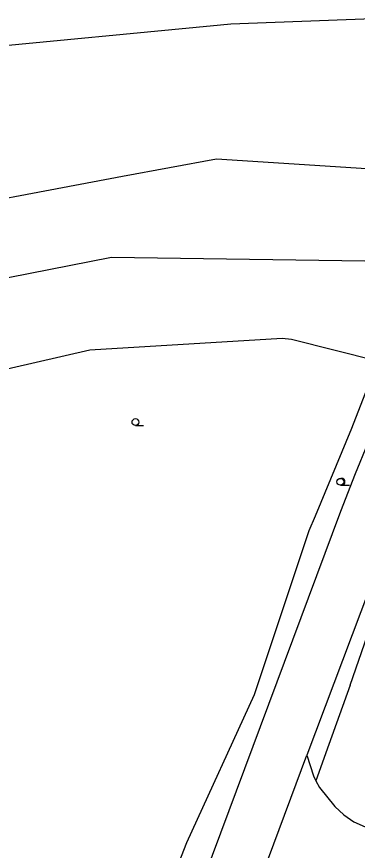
# Model space of a CAD drawing. Extents: x -595546 to -593986, y -1160845 to -1159202.
# Drawn here: x -594333.6 to -594296.6, y -1160625.4 to -1160534.9 of the extents above; entities that cross this region are included whole.
import ezdxf

# ---------------------------------------------------------------- set-up
doc = ezdxf.new("R2010")
doc.units = 0
for name, color, linetype in [('DOP - rozhrani ploch obecne', 7, 'Continuous'), ('Level 36', 7, 'Continuous'), ('Specificka linie pasportu komunikaci', 7, 'Continuous'), ('TM - chodniky - VP', 7, 'Continuous'), ('TM - komunikace - VP', 7, 'Continuous'), ('TM - plot drateny_ kovovy - VP', 7, 'Continuous')]:
    doc.layers.add(name, color=color, linetype=linetype)

msp = doc.modelspace()

# ---------------------------------------------------------------- linework, layer by layer
at = {"layer": 'DOP - rozhrani ploch obecne'}
for points in [[(-594310.33, -1160535.63), (-594290.09, -1160534.87)], [(-594338.73, -1160538.36), (-594311.47, -1160535.74)], [(-594311.47, -1160535.74), (-594310.33, -1160535.63)], [(-594311.9, -1160550.33), (-594322.12, -1160552.24)], [(-594292.23, -1160551.61), (-594311.9, -1160550.33)], [(-594322.12, -1160552.24), (-594346.34, -1160556.78)], [(-594323.33, -1160561.01), (-594343.44, -1160564.98)], [(-594290.78, -1160561.48), (-594323.33, -1160561.01)], [(-594325.7, -1160571.03), (-594304.77, -1160569.79)], [(-594304.77, -1160569.79), (-594303.75, -1160569.89)], [(-594303.75, -1160569.89), (-594294.38, -1160572.25)], [(-594354.43, -1160577.63), (-594325.7, -1160571.03)]]:
    msp.add_lwpolyline(points, dxfattribs=at)
at = {"layer": 'Level 36'}
for p, q in [((-594320.72, -1160579.265), (-594319.845, -1160579.265)), ((-594298.43, -1160585.745), (-594297.43, -1160585.745))]:
    msp.add_line(p, q, dxfattribs=at)
for centre in [(-594320.72, -1160578.89), (-594298.43, -1160585.37)]:
    msp.add_circle(centre, 0.375, dxfattribs=at)
msp.add_arc((-594298.305, -1160585.37), 0.375, 260.40593, 99.59407, dxfattribs=at)
at = {"layer": 'Specificka linie pasportu komunikaci'}
msp.add_lwpolyline([(-594310.43, -1160637.43), (-594302.08, -1160615.06)], dxfattribs=at)
at = {"layer": 'TM - chodniky - VP'}
for points in [[(-594297.35, -1160607.45), (-594294.85, -1160600.25)], [(-594297.35, -1160607.45), (-594299.67, -1160613.89)], [(-594299.67, -1160613.89), (-594301.09, -1160617.82)]]:
    msp.add_lwpolyline(points, dxfattribs=at)
at = {"layer": 'TM - komunikace - VP'}
for points in [[(-594298.38, -1160588.56), (-594296.77, -1160584.47), (-594295.43, -1160581.2)], [(-594370.49, -1160751.83), (-594341.84, -1160700.17), (-594336.66, -1160689.27), (-594331.41, -1160676.93), (-594298.38, -1160588.56)], [(-594293.27, -1160591.71), (-594302.08, -1160615.06)], [(-594302.08, -1160615.06), (-594301.36, -1160617.31), (-594301.09, -1160617.82)], [(-594301.09, -1160617.82), (-594300.7, -1160618.56), (-594299.05, -1160620.62)], [(-594299.05, -1160620.62), (-594298.06, -1160621.53), (-594296.96, -1160622.28), (-594295.73, -1160622.83), (-594294.53, -1160623.24), (-594293.03, -1160623.41), (-594292, -1160623.48), (-594290.63, -1160623.31), (-594289.26, -1160623), (-594287.96, -1160622.49), (-594287, -1160622.01), (-594286.01, -1160621.26)]]:
    msp.add_lwpolyline(points, dxfattribs=at)
at = {"layer": 'TM - plot drateny_ kovovy - VP'}
for points in [[(-594294.38, -1160572.25), (-594295.27, -1160574.57), (-594297.24, -1160579.57), (-594301.19, -1160589.1)], [(-594301.19, -1160589.1), (-594301.85, -1160590.69)], [(-594301.85, -1160590.69), (-594307.8, -1160608.51)], [(-594307.8, -1160608.51), (-594315.16, -1160624.58)], [(-594315.16, -1160624.58), (-594326.7, -1160654.09)]]:
    msp.add_lwpolyline(points, dxfattribs=at)

doc.saveas('drawing.dxf')
